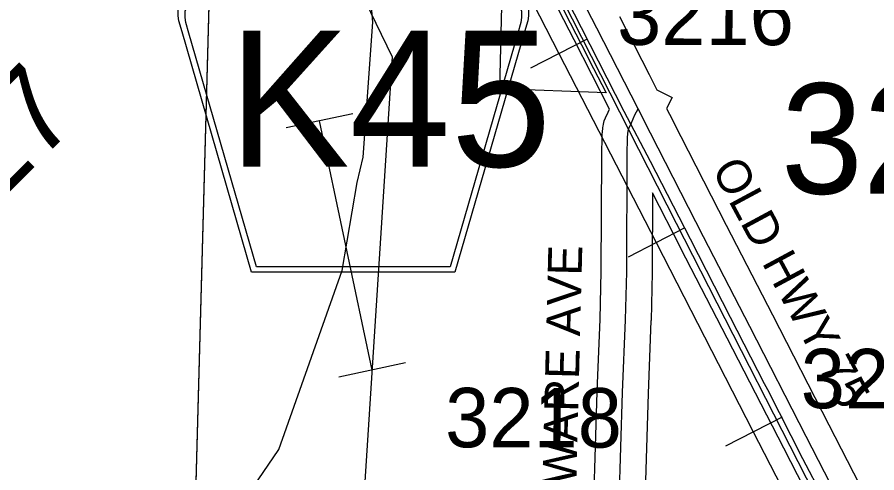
# Model space of a CAD drawing. Extents: x -157.2 to -99.3, y 12.2 to 46.2.
# Drawn here: x -140.306 to -139.294, y 17.233 to 17.77 of the extents above; entities that cross this region are included whole.
import ezdxf

# ---------------------------------------------------------------- set-up
doc = ezdxf.new("R2010")
doc.units = 0
for name, color, linetype in [('tdCoCorpBndry', 7, 'Continuous'), ('tdCoHydroRiver', 7, 'Continuous'), ('tdCoPipe', 7, 'Continuous'), ('tdCoRRCL', 7, 'Continuous'), ('tdCoSecRdNmbr', 7, 'Continuous'), ('tdCoSecRdTxt', 7, 'Continuous'), ('tdCoSecRteBand', 7, 'Continuous'), ('tdCoSecRteCL', 7, 'Continuous'), ('tdCoSectLine', 7, 'Continuous'), ('tdCoSectLinePart', 7, 'Continuous'), ('tdCoSectNmbr', 7, 'Continuous'), ('tdCoShieldCoRteHrd', 7, 'Continuous'), ('tdCoSurfAsphalt', 7, 'Continuous'), ('tdCoSurfGravel', 7, 'Continuous'), ('tdStHwyIntRefPost1', 7, 'Continuous')]:
    doc.layers.add(name, color=color, linetype=linetype)

msp = doc.modelspace()

# ---------------------------------------------------------------- linework, layer by layer
at = {"layer": 'tdCoCorpBndry'}
msp.add_lwpolyline([(-139.6647, 17.7828), (-139.6547, 17.7634), (-139.6416, 17.7377), (-139.6272, 17.7098), (-139.6125, 17.6812), (-139.7377, 17.6859), (-139.7342, 17.8326)], dxfattribs=at)
at = {"layer": 'tdCoHydroRiver'}
msp.add_lwpolyline([(-140.17, 16.8918), (-140.1641, 16.9962), (-140.1601, 17.0229), (-139.9979, 17.261), (-139.9234, 17.4718), (-139.9059, 17.5755), (-139.8987, 17.6053), (-139.8873, 17.7644), (-139.8989, 17.899), (-139.9018, 17.9054), (-139.914, 18.0195), (-139.9256, 18.1036), (-139.9588, 18.2515), (-140.0351, 18.3866)], dxfattribs=at)
at = {"layer": 'tdCoPipe'}
for p, q in [((-139.9109, 17.6563), (-139.9893, 17.6397)), ((-139.8487, 17.3628), (-139.9272, 17.3462))]:
    msp.add_line(p, q, dxfattribs=at)
for points in [[(-144.0839, 25.9289), (-143.0557, 24.1836), (-143.0817, 23.1552), (-142.6266, 23.0405), (-142.4589, 23.021), (-142.0525, 22.2835), (-141.7584, 21.7253), (-141.5819, 21.1849), (-141.5118, 21.0011), (-140.849, 20.0177), (-140.5583, 19.0507), (-140.0767, 18.1611), (-139.8647, 17.7233), (-139.9431, 16.503)], [(-139.888, 17.3545), (-139.9501, 17.648)]]:
    msp.add_lwpolyline(points, dxfattribs=at)
at = {"layer": 'tdCoRRCL'}
for p, q in [((-139.6348, 17.7442), (-139.7016, 17.7103)), ((-139.5199, 17.5219), (-139.5866, 17.4876)), ((-139.4051, 17.2988), (-139.4719, 17.2648))]:
    msp.add_line(p, q, dxfattribs=at)
for points in [[(-139.2081, 16.8384), (-139.3243, 17.0586), (-139.4392, 17.2821), (-139.5532, 17.5044), (-139.6679, 17.7268), (-139.7817, 17.9491), (-139.8962, 18.1717), (-140.0105, 18.3939), (-140.1246, 18.6162), (-140.2392, 18.8384), (-140.3534, 19.0604)], [(-139.3568, 17.2044), (-139.3806, 17.2498), (-139.4221, 17.331), (-139.4259, 17.3384), (-139.4661, 17.4165), (-139.5133, 17.5088), (-139.5602, 17.6), (-139.5914, 17.659), (-139.6415, 17.7575), (-139.6824, 17.8377), (-139.685, 17.8427), (-139.7337, 17.9382), (-139.7612, 17.9911), (-139.7657, 17.9997), (-139.8061, 18.0781), (-139.8452, 18.1539), (-139.8469, 18.1574), (-139.8761, 18.2147), (-139.8999, 18.2593), (-139.95, 18.3581), (-139.9723, 18.4016), (-140.026, 18.5067), (-140.0467, 18.5471), (-140.0537, 18.5597)], [(-138.9558, 16.4031), (-139.5297, 17.5273), (-139.7746, 18.0091)]]:
    msp.add_lwpolyline(points, dxfattribs=at)
at = {"layer": 'tdCoSecRteBand'}
for points in [[(-139.627, 17.2001), (-139.6231, 17.3289), (-139.6231, 17.329), (-139.6231, 17.3292), (-139.6196, 17.4145), (-139.6182, 17.4707), (-139.6177, 17.6077), (-139.6177, 17.608), (-139.6177, 17.6083), (-139.6172, 17.6295), (-139.6171, 17.6307), (-139.617, 17.6318), (-139.6163, 17.6392), (-139.6162, 17.6404), (-139.6159, 17.6416), (-139.6155, 17.6443), (-139.6148, 17.6481), (-139.6131, 17.6516), (-139.61, 17.6584), (-139.6084, 17.6619), (-139.6502, 17.7434), (-139.7286, 17.8958)], [(-139.5968, 17.7708), (-139.5619, 17.7027), (-139.5527, 17.6847), (-139.5346, 17.6757), (-139.5412, 17.6625), (-139.5345, 17.6493), (-139.5334, 17.6473), (-139.5334, 17.6473), (-139.5334, 17.6472), (-139.4711, 17.5252), (-139.4166, 17.4195), (-139.4166, 17.4194), (-139.4166, 17.4194), (-139.35, 17.29), (-139.35, 17.29), (-139.35, 17.29), (-139.2849, 17.1632)], [(-139.3382, 17.1358), (-139.4033, 17.2625), (-139.4699, 17.392), (-139.5244, 17.4978), (-139.5244, 17.4978), (-139.5245, 17.4979), (-139.5578, 17.5631), (-139.5582, 17.4701), (-139.5582, 17.4698), (-139.5582, 17.4695), (-139.5596, 17.4127), (-139.5597, 17.4125), (-139.5597, 17.4123), (-139.5631, 17.3269), (-139.567, 17.1983)]]:
    msp.add_lwpolyline(points, dxfattribs=at)
at = {"layer": 'tdCoSecRteCL'}
for points in [[(-139.5749, 17.6623), (-139.6235, 17.7571), (-139.7019, 17.9095), (-139.7121, 17.9306), (-139.7208, 17.9486), (-139.7352, 17.9781), (-139.7454, 17.999), (-139.748, 18.0043), (-139.7509, 18.01), (-139.7379, 18.0139), (-139.7307, 18.0156), (-139.7165, 18.015), (-139.6829, 18.0134), (-139.6449, 18.0122), (-139.57, 18.0099), (-139.5705, 17.9926), (-139.5703, 17.9785)], [(-139.6039, 17.0135), (-139.6029, 17.029), (-139.601, 17.0606), (-139.597, 17.1992), (-139.5931, 17.328), (-139.5896, 17.4135), (-139.5882, 17.4703), (-139.5877, 17.6076), (-139.5872, 17.6288), (-139.5864, 17.6362), (-139.5859, 17.6389), (-139.5827, 17.6458), (-139.5785, 17.655), (-139.5749, 17.6623)], [(-139.2344, 16.9993), (-139.245, 17.02), (-139.2694, 17.0674), (-139.3116, 17.1495), (-139.3767, 17.2763), (-139.4433, 17.4057), (-139.4978, 17.5115), (-139.5601, 17.6336), (-139.5749, 17.6623)]]:
    msp.add_lwpolyline(points, dxfattribs=at)
at = {"layer": 'tdCoSectLine'}
msp.add_lwpolyline([(-140.1006, 17.0343), (-140.0736, 18.0295)], dxfattribs=at)
at = {"layer": 'tdCoSectLinePart'}
msp.add_lwpolyline([(-140.0998, 17.0643), (-140.0744, 18.0016)], dxfattribs=at)
at = {"layer": 'tdCoShieldCoRteHrd'}
for points in [[(-140.0301, 17.4699), (-140.112, 17.7528), (-140.1159, 17.7659), (-140.1166, 17.7718), (-140.1166, 17.7796), (-140.1124, 17.7899), (-140.1051, 17.7984), (-140.0956, 17.8051), (-139.9283, 17.8775), (-139.9208, 17.8791), (-139.9103, 17.88), (-139.8999, 17.8791), (-139.8924, 17.8775), (-139.7251, 17.8051), (-139.7155, 17.7984), (-139.7083, 17.7899), (-139.704, 17.7796), (-139.704, 17.7718), (-139.7048, 17.7659), (-139.7086, 17.7528), (-139.7906, 17.4699)], [(-140.0242, 17.4762), (-140.104, 17.7515), (-140.1077, 17.7641), (-140.1084, 17.7698), (-140.1084, 17.7773), (-140.1043, 17.7872), (-140.0973, 17.7953), (-140.0881, 17.8017), (-139.9276, 17.8712), (-139.9203, 17.8727), (-139.9103, 17.8736), (-139.9003, 17.8727), (-139.8931, 17.8712), (-139.7325, 17.8017), (-139.7233, 17.7953), (-139.7164, 17.7872), (-139.7123, 17.7773), (-139.7123, 17.7698), (-139.713, 17.7641), (-139.7167, 17.7515), (-139.7964, 17.4762)]]:
    msp.add_lwpolyline(points, close=True, dxfattribs=at)
at = {"layer": 'tdCoSurfAsphalt'}
for points in [[(-139.5749, 17.6623), (-139.6235, 17.7571), (-139.7019, 17.9095), (-139.7121, 17.9306)], [(-139.2344, 16.9993), (-139.245, 17.02), (-139.2694, 17.0674), (-139.3116, 17.1495), (-139.3767, 17.2763), (-139.4433, 17.4057), (-139.4978, 17.5115), (-139.5601, 17.6336), (-139.5749, 17.6623)]]:
    msp.add_lwpolyline(points, dxfattribs=at)
at = {"layer": 'tdCoSurfGravel'}
msp.add_lwpolyline([(-139.6039, 17.0135), (-139.6029, 17.029), (-139.601, 17.0606), (-139.597, 17.1992), (-139.5931, 17.328), (-139.5896, 17.4135), (-139.5882, 17.4703), (-139.5877, 17.6076), (-139.5872, 17.6288), (-139.5864, 17.6362), (-139.5859, 17.6389), (-139.5827, 17.6458), (-139.5785, 17.655), (-139.5749, 17.6623)], dxfattribs=at)

# ---------------------------------------------------------------- texts
at = {"layer": 'tdCoSecRdNmbr'}
for s, rotation, p in [('3216', 359.8944, (-139.5996, 17.7376)), ('3220', 359.8946, (-139.3833, 17.3095)), ('3218', 359.8943, (-139.8022, 17.2635))]:
    msp.add_text(s, height=0.07, rotation=rotation, dxfattribs=at).set_placement(p)
at = {"layer": 'tdCoSecRdTxt'}
for s, rotation, p in [('OLD HWY 75', 298.3011, (-139.4888, 17.5911)), ('DELAWARE AVE', 88.548, (-139.6512, 17.0791))]:
    msp.add_text(s, height=0.04, rotation=rotation, dxfattribs=at).set_placement(p)
at = {"layer": 'tdCoSectNmbr'}
msp.add_text('32', height=0.13, rotation=359.8945, dxfattribs=at).set_placement((-139.4067, 17.5623))
at = {"layer": 'tdCoShieldCoRteHrd'}
msp.add_text('K45', height=0.16, dxfattribs=at).set_placement((-140.0575, 17.5941))
at = {"layer": 'tdStHwyIntRefPost1'}
msp.add_text('‒‒127', height=0.1, rotation=45, dxfattribs=at).set_placement((-140.4915, 17.3881))

doc.saveas('drawing.dxf')
